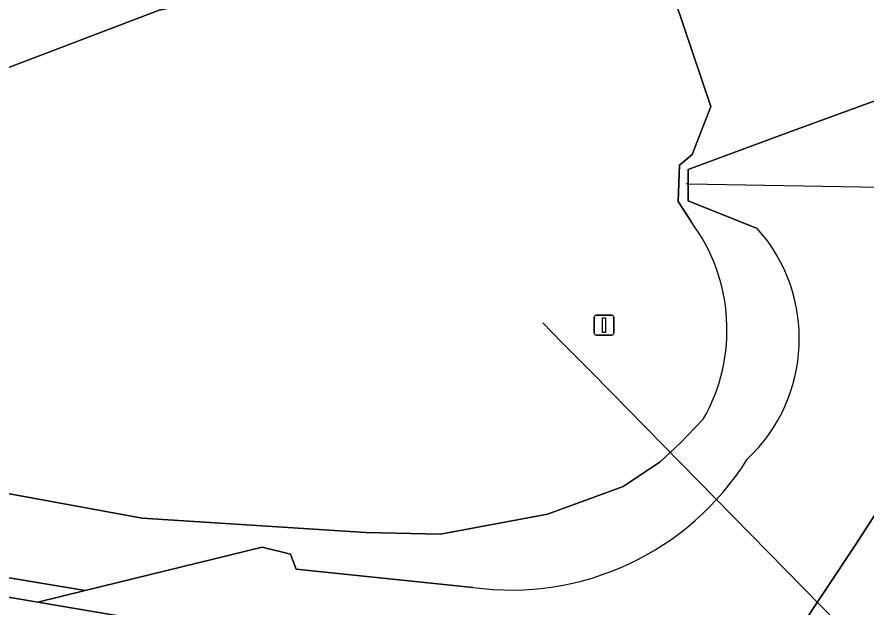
# Model space of a CAD drawing. Extents: x 160455 to 162082, y 388339 to 389736.
# Drawn here: x 160990.09 to 161032.93, y 389516.59 to 389546.37 of the extents above; entities that cross this region are included whole.
import ezdxf

# ---------------------------------------------------------------- set-up
doc = ezdxf.new("R2010")
doc.units = 0
for name, color, linetype in [('IMGEO_Duiker', 7, 'Continuous'), ('IMGEO_Fietspad_gesloten', 7, 'Continuous'), ('IMGEO_Groenvoorziening', 7, 'Continuous'), ('IMGEO_Lichtmast', 7, 'Continuous'), ('IMGEO_Meer_plas_ven_vijver', 7, 'Continuous'), ('IMGEO_Rijbaan_lokaal_gesloten', 7, 'Continuous')]:
    doc.layers.add(name, color=color, linetype=linetype)

msp = doc.modelspace()

# ---------------------------------------------------------------- linework, layer by layer
at = {"layer": 'IMGEO_Duiker'}
for points in [[(161064.011, 389537.227), (161052.993, 389537.423), (161023.956, 389537.94), (161023.849, 389537.942)], [(161048.858, 389498.121), (161047.433, 389499.572), (161045.027, 389502.02), (161040.451, 389506.678), (161034.188, 389513.053), (161019.142, 389528.369), (161017.592, 389529.946), (161016.625, 389530.931)]]:
    msp.add_lwpolyline(points, dxfattribs=at)
at = {"layer": 'IMGEO_Fietspad_gesloten'}
msp.add_lwpolyline([(160908.219, 389526.637), (160953.524, 389518.982), (161018.494, 389507.93), (161022.657, 389507.207), (161024.198, 389506.907), (161026.512, 389510.858), (161021.009, 389511.783), (161007.248, 389514.113), (161000.658, 389515.229), (160991.152, 389516.838), (160955, 389522.958), (160909.887, 389530.575), (160904.943, 389531.45)], dxfattribs=at)
at = {"layer": 'IMGEO_Groenvoorziening'}
for points in [[(161062.132, 389558.728), (161051.988, 389556.805), (161045.855, 389555.325), (161042.523, 389554.044), (161042.449, 389547.986), (161040.545, 389545.335), (161034.993, 389542.72), (161028.955, 389540.526), (161023.955, 389538.675), (161023.956, 389537.94), (161023.957, 389537.085), (161027.443, 389535.703)], [(161027.443, 389535.703), (161023.957, 389537.085), (161023.956, 389537.94), (161023.955, 389538.675), (161028.955, 389540.526), (161034.993, 389542.72), (161040.545, 389545.335), (161042.449, 389547.986), (161042.523, 389554.044), (161045.855, 389555.325), (161051.988, 389556.805)], [(161024.722, 389526.068), (161023.557, 389524.861), (161022.548, 389523.912), (161020.674, 389522.674), (161016.854, 389521.28), (161011.458, 389520.275), (161007.701, 389520.356), (160996.406, 389521.081), (160982.918, 389523.556), (160951.82, 389528.586), (160941.738, 389530.652), (160930.19, 389535.504), (160949.188, 389538.207), (160968.133, 389540.817), (160978.417, 389540.832), (160985.371, 389542.191), (160997.262, 389546.708), (161007.543, 389548.87), (161020.913, 389549.3), (161022.827, 389548.593), (161025.1, 389541.856), (161024.152, 389539.438)], [(160904.943, 389531.45), (160909.887, 389530.575), (160955, 389522.958), (160991.152, 389516.838), (160993.53, 389517.42), (160983.741, 389519.055), (160923.357, 389528.974), (160920.275, 389530.058), (160916.962, 389531.899), (160913.438, 389536.403), (160911.955, 389539.68), (160913.188, 389543.258), (160917.079, 389546.416), (160913.915, 389546.345), (160905.008, 389546.305)], [(160917.079, 389546.416), (160913.188, 389543.258), (160911.955, 389539.68), (160913.438, 389536.403), (160916.962, 389531.899), (160920.275, 389530.058), (160923.357, 389528.974), (160983.741, 389519.055), (160993.53, 389517.42), (161002.467, 389519.607), (161003.901, 389519.267), (161004.178, 389518.501), (161013.095, 389517.58)], [(161024.152, 389539.438), (161023.52, 389538.897), (161023.449, 389537.05), (161024.103, 389536.046)], [(161013.095, 389517.58), (161004.178, 389518.501), (161003.901, 389519.267), (161002.467, 389519.607), (160993.53, 389517.42), (160991.152, 389516.838), (161000.658, 389515.229), (161007.248, 389514.113), (161021.009, 389511.783), (161026.512, 389510.858), (161032.367, 389519.68), (161037.182, 389527.121), (161039.626, 389531.343)]]:
    msp.add_lwpolyline(points, dxfattribs=at)
for centre, radius, start, end in [((161016.777, 389530.583), 9.139, 330.3901, 36.7097), ((161021.206, 389530.136), 8.36, 313.312, 41.7533), ((161021.206, 389530.136), 8.36, 313.312, 41.7533), ((161015.024, 389531.498), 14.051, 262.108, 328.0041), ((161015.024, 389531.498), 14.051, 262.108, 328.0041)]:
    msp.add_arc(centre, radius, start, end, dxfattribs=at)
at = {"layer": 'IMGEO_Lichtmast'}
for p, q in [((161019.216, 389530.416), (161019.216, 389531.216)), ((161019.216, 389531.216), (161019.216, 389530.416)), ((161019.316, 389531.316), (161020.106, 389531.316)), ((161020.106, 389531.316), (161019.316, 389531.316)), ((161020.206, 389531.216), (161020.206, 389530.416)), ((161020.206, 389530.416), (161020.206, 389531.216)), ((161020.106, 389530.316), (161019.316, 389530.316)), ((161019.316, 389530.316), (161020.106, 389530.316))]:
    msp.add_line(p, q, dxfattribs=at)
msp.add_lwpolyline([(161019.636, 389531.191), (161019.786, 389531.191), (161019.786, 389530.441), (161019.636, 389530.441), (161019.636, 389531.191)], dxfattribs=at)
for centre, start, end in [((161019.316, 389531.216), 90, 180), ((161019.316, 389531.216), 90, 180), ((161020.106, 389531.216), 0, 90), ((161020.106, 389531.216), 360, 90), ((161019.316, 389530.416), 180, 270), ((161019.316, 389530.416), 180, 270), ((161020.106, 389530.416), 270, 0), ((161020.106, 389530.416), 270, 0)]:
    msp.add_arc(centre, 0.1, start, end, dxfattribs=at)
at = {"layer": 'IMGEO_Meer_plas_ven_vijver'}
for points in [[(161023.449, 389537.05), (161023.52, 389538.897), (161024.152, 389539.438), (161025.1, 389541.856), (161022.827, 389548.593), (161020.913, 389549.3), (161007.543, 389548.87), (160997.262, 389546.708), (160985.371, 389542.191), (160978.417, 389540.832), (160968.133, 389540.817), (160949.188, 389538.207), (160930.19, 389535.504), (160941.738, 389530.652), (160951.82, 389528.586), (160982.918, 389523.556), (160996.406, 389521.081), (161007.701, 389520.356), (161011.458, 389520.275), (161016.854, 389521.28), (161020.674, 389522.674), (161022.548, 389523.912), (161023.557, 389524.861), (161024.722, 389526.068)], [(161024.103, 389536.046), (161023.449, 389537.05)]]:
    msp.add_lwpolyline(points, dxfattribs=at)
msp.add_arc((161016.777, 389530.583), 9.139, 330.3901, 36.7097, dxfattribs=at)
at = {"layer": 'IMGEO_Rijbaan_lokaal_gesloten'}
msp.add_lwpolyline([(161045.273, 389523.957), (161037.182, 389527.121), (161032.367, 389519.68), (161026.512, 389510.858), (161031.756, 389509.369), (161034.188, 389513.053), (161035.184, 389514.561)], dxfattribs=at)

doc.saveas('drawing.dxf')
